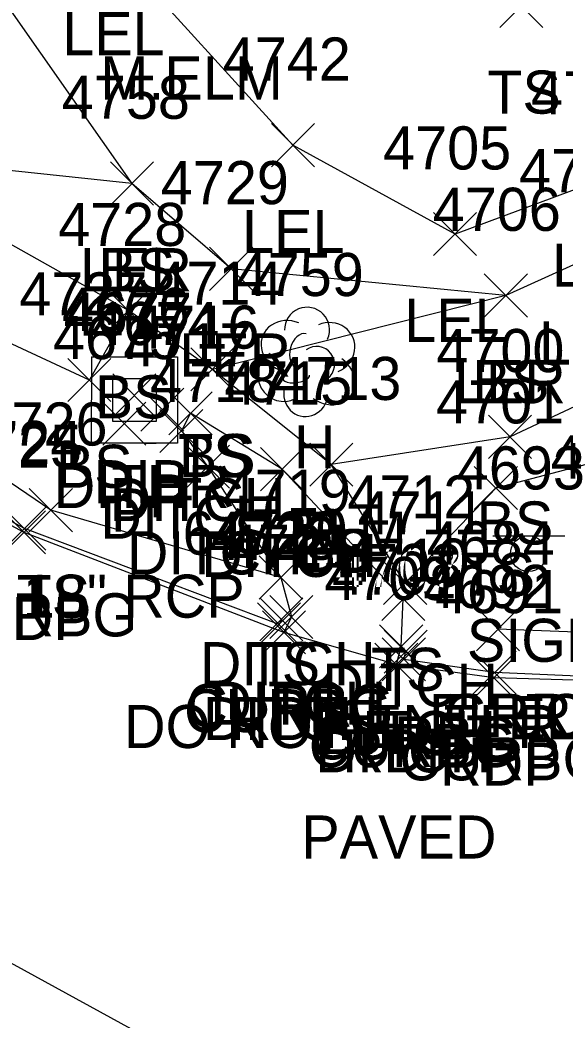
# Model space of a CAD drawing. Extents: x 1462089 to 1464015, y 730534 to 736144.
# Drawn here: x 1462610.16 to 1462635.49, y 731649.76 to 731696.22 of the extents above; entities that cross this region are included whole.
import ezdxf

# ---------------------------------------------------------------- set-up
doc = ezdxf.new("R2010")
doc.units = 0
for name, color, linetype in [('D_A', 7, 'Continuous'), ('D_C', 7, 'Continuous'), ('D_I', 7, 'Continuous'), ('D_TIC', 7, 'Continuous'), ('DD', 7, 'Continuous'), ('DS', 7, 'Continuous'), ('L_A', 7, 'Continuous'), ('L_C', 7, 'Continuous'), ('L_I', 7, 'Continuous'), ('L_TIC', 7, 'Continuous'), ('LARO', 7, 'Continuous'), ('LELB', 7, 'Continuous'), ('LTD', 7, 'Continuous'), ('P_A', 7, 'Continuous'), ('P_C', 7, 'Continuous'), ('P_I', 7, 'Continuous'), ('P_TIC', 7, 'Continuous'), ('PET', 7, 'Continuous'), ('PRC', 7, 'Continuous'), ('R_A', 7, 'Continuous'), ('R_I', 7, 'Continuous'), ('R_TIC', 7, 'Continuous'), ('RC', 7, 'Continuous'), ('RGR', 7, 'Continuous'), ('S_A', 7, 'Continuous'), ('S_C', 7, 'Continuous'), ('S_I', 7, 'Continuous'), ('SSGN', 7, 'Continuous'), ('U_C', 7, 'Continuous'), ('U_I', 7, 'Continuous')]:
    doc.layers.add(name, color=color, linetype=linetype)

msp = doc.modelspace()

# ---------------------------------------------------------------- linework, layer by layer
at = {"layer": 'D_TIC'}
for points in [[(1462614.476, 731677.79), (1462616.476, 731679.79)], [(1462616.476, 731677.79), (1462614.476, 731679.79)], [(1462615.783, 731677.129), (1462617.783, 731679.129)], [(1462617.783, 731677.129), (1462615.783, 731679.129)], [(1462617.086, 731676.963), (1462619.086, 731678.963)], [(1462619.086, 731676.963), (1462617.086, 731678.963)], [(1462614.006, 731676.477), (1462616.006, 731678.477)], [(1462616.006, 731676.477), (1462614.006, 731678.477)], [(1462616.664, 731676.142), (1462618.664, 731678.142)], [(1462618.664, 731676.142), (1462616.664, 731678.142)], [(1462617.891, 731674.486), (1462619.891, 731676.486)], [(1462619.891, 731674.486), (1462617.891, 731676.486)], [(1462621.345, 731674.369), (1462623.345, 731676.369)], [(1462623.345, 731674.369), (1462621.345, 731676.369)], [(1462621.282, 731669.344), (1462623.282, 731671.344)], [(1462623.282, 731669.344), (1462621.282, 731671.344)], [(1462626.972, 731668.345), (1462628.972, 731670.345)], [(1462628.972, 731668.345), (1462626.972, 731670.345)], [(1462621.776, 731667.51), (1462623.776, 731669.51)], [(1462623.776, 731667.51), (1462621.776, 731669.51)], [(1462621.43, 731666.797), (1462623.43, 731668.797)], [(1462623.43, 731666.797), (1462621.43, 731668.797)], [(1462626.874, 731666.146), (1462628.874, 731668.146)], [(1462628.874, 731666.146), (1462626.874, 731668.146)], [(1462626.652, 731665.299), (1462628.652, 731667.299)], [(1462628.652, 731665.299), (1462626.652, 731667.299)]]:
    msp.add_lwpolyline(points, dxfattribs=at)
at = {"layer": 'DD'}
msp.add_lwpolyline([(1462627.652, 731666.299), (1462627.874, 731667.146), (1462627.972, 731669.345), (1462622.345, 731675.369), (1462618.086, 731677.963), (1462617.664, 731677.142), (1462618.891, 731675.486), (1462622.282, 731670.344), (1462622.776, 731668.51), (1462622.43, 731667.797)], dxfattribs=at)
at = {"layer": 'DS'}
for p, q in [((1462613.484, 731680.584), (1462617.484, 731680.584)), ((1462613.484, 731676.584), (1462613.495, 731680.584)), ((1462617.484, 731680.584), (1462617.484, 731676.584)), ((1462614.484, 731679.584), (1462616.484, 731679.584)), ((1462614.484, 731677.584), (1462614.484, 731679.584)), ((1462616.484, 731679.584), (1462616.484, 731677.584)), ((1462615.487, 731678.594), (1462615.487, 731678.594)), ((1462616.484, 731677.584), (1462614.484, 731677.584)), ((1462617.484, 731676.584), (1462613.484, 731676.584)), ((1462615.984, 731676.584), (1462616.484, 731676.584))]:
    msp.add_line(p, q, dxfattribs=at)
at = {"layer": 'L_TIC'}
for points in [[(1462632.462, 731695.87), (1462634.462, 731697.87)], [(1462634.462, 731695.87), (1462632.462, 731697.87)], [(1462621.845, 731689.406), (1462623.845, 731691.406)], [(1462623.845, 731689.406), (1462621.845, 731691.406)], [(1462614.367, 731687.63), (1462616.367, 731689.63)], [(1462616.367, 731687.63), (1462614.367, 731689.63)], [(1462614.367, 731687.63), (1462616.367, 731689.63)], [(1462616.367, 731687.63), (1462614.367, 731689.63)], [(1462629.375, 731685.279), (1462631.375, 731687.279)], [(1462631.375, 731685.279), (1462629.375, 731687.279)], [(1462618.975, 731683.669), (1462620.975, 731685.669)], [(1462620.975, 731683.669), (1462618.975, 731685.669)], [(1462631.737, 731682.431), (1462633.737, 731684.431)], [(1462633.737, 731682.431), (1462631.737, 731684.431)], [(1462631.737, 731682.431), (1462633.737, 731684.431)], [(1462633.737, 731682.431), (1462631.737, 731684.431)], [(1462614.199, 731681.728), (1462616.199, 731683.728)], [(1462616.199, 731681.728), (1462614.199, 731683.728)], [(1462614.199, 731681.728), (1462616.199, 731683.728)], [(1462616.199, 731681.728), (1462614.199, 731683.728)], [(1462618.102, 731678.999), (1462620.102, 731680.999)], [(1462620.102, 731678.999), (1462618.102, 731680.999)], [(1462618.102, 731678.999), (1462620.102, 731680.999)], [(1462620.102, 731678.999), (1462618.102, 731680.999)], [(1462612.389, 731678.505), (1462614.389, 731680.505)], [(1462614.389, 731678.505), (1462612.389, 731680.505)], [(1462612.389, 731678.505), (1462614.389, 731680.505)], [(1462614.389, 731678.505), (1462612.389, 731680.505)], [(1462631.934, 731675.873), (1462633.934, 731677.873)], [(1462633.934, 731675.873), (1462631.934, 731677.873)], [(1462623.626, 731674.581), (1462625.626, 731676.581)], [(1462625.626, 731674.581), (1462623.626, 731676.581)], [(1462623.626, 731674.581), (1462625.626, 731676.581)], [(1462625.626, 731674.581), (1462623.626, 731676.581)], [(1462631.271, 731673.493), (1462633.271, 731675.493)], [(1462633.271, 731673.493), (1462631.271, 731675.493)], [(1462610.597, 731672.466), (1462612.597, 731674.466)], [(1462612.597, 731672.466), (1462610.597, 731674.466)], [(1462621.282, 731669.344), (1462623.282, 731671.344)], [(1462623.282, 731669.344), (1462621.282, 731671.344)], [(1462627.06, 731669.082), (1462629.06, 731671.082)], [(1462629.06, 731669.082), (1462627.06, 731671.082)]]:
    msp.add_lwpolyline(points, dxfattribs=at)
at = {"layer": 'LARO'}
for points in [[(1462647.164, 731709.65), (1462647.828, 731704.602), (1462641.817, 731688.849), (1462636.694, 731685.226), (1462632.737, 731683.431), (1462619.975, 731684.669), (1462615.367, 731688.63), (1462602.217, 731690.019), (1462569.373, 731706.836), (1462554.971, 731718.48), (1462540.83, 731726.545), (1462531.677, 731726.05), (1462525.529, 731734.772), (1462526.344, 731741.433), (1462541.704, 731735.439), (1462549.869, 731733.783), (1462561.682, 731725.692)], [(1462647.164, 731709.65), (1462637.239, 731688.837), (1462630.375, 731686.279), (1462622.845, 731690.406), (1462614.49, 731699.581), (1462604.753, 731708.058), (1462594.442, 731716.113), (1462588.923, 731713.15), (1462561.682, 731725.692)]]:
    msp.add_lwpolyline(points, dxfattribs=at)
at = {"layer": 'LELB'}
for points in [[(1462613.389, 731679.505), (1462598.398, 731686.466), (1462567.895, 731701.604), (1462529.842, 731722.48), (1462491.48, 731745.682), (1462449.545, 731771.505), (1462417.875, 731788.806), (1462379.799, 731809.964), (1462344.574, 731829.112), (1462328.673, 731833.317), (1462305.701, 731845.218), (1462269.244, 731870.049), (1462218.826, 731891.548)], [(1462622.282, 731670.344), (1462611.597, 731673.466), (1462596.946, 731683.413), (1462565.157, 731698.96), (1462527.268, 731718.561), (1462487.495, 731740.341), (1462442.582, 731766.007), (1462413.525, 731781.645), (1462376.484, 731802.594), (1462341.982, 731823.057), (1462326.973, 731829.387), (1462303.274, 731841.823), (1462263.65, 731864.108), (1462214.584, 731889.972)], [(1462604.753, 731708.058), (1462605.474, 731702.703), (1462615.367, 731688.63)], [(1462647.036, 731694.907), (1462648.864, 731694.39), (1462641.221, 731680.749), (1462632.934, 731676.873), (1462624.626, 731675.581)], [(1462648.864, 731694.39), (1462643.91, 731677.541), (1462632.271, 731674.493), (1462628.06, 731670.082), (1462624.626, 731675.581), (1462619.102, 731679.999)], [(1462632.737, 731683.431), (1462619.102, 731679.999), (1462615.199, 731682.728), (1462602.217, 731690.019)], [(1462613.389, 731679.505), (1462615.199, 731682.728)]]:
    msp.add_lwpolyline(points, dxfattribs=at)
at = {"layer": 'LTD'}
msp.add_line((1462623.453, 731680.404), (1462623.453, 731680.404), dxfattribs=at)
msp.add_line((1462623.453, 731680.404), (1462623.453, 731680.404), dxfattribs=at)
msp.add_arc((1462623.5, 731681.838), 1.047, 335.5272, 180.9563, dxfattribs=at)
for centre, major_axis, ratio, start_param, end_param in [((1462622.661, 731681.071), (1.21, -0.512), 0.895232, 1.570796, 4.712389), ((1462624.495, 731680.988), (-1.141, -0.483), 0.949671, 1.570796, 4.712389), ((1462623.245, 731680.862), (-0.208, -0.792), 0.645439, 3.141593, 6.283185), ((1462623.953, 731680.238), (-0.5, 0.667), 0.989748, 3.141593, 6.283185), ((1462622.37, 731679.696), (0.584, -1.042), 0.959034, 3.141593, 6.283185), ((1462624.453, 731679.571), (-1.09, 0.792), 0.841452, 1.570796, 4.712389), ((1462622.995, 731679.654), (-0.625, -0.083), 0.423636, 0, 3.141593), ((1462623.453, 731678.904), (0.265, 1.061), 0.942809, 1.570796, 4.712389)]:
    msp.add_ellipse(centre, major_axis=major_axis, ratio=ratio, start_param=start_param, end_param=end_param, dxfattribs=at)
at = {"layer": 'P_TIC'}
for points in [[(1462609.356, 731671.438), (1462611.356, 731673.438)], [(1462611.356, 731671.438), (1462609.356, 731673.438)], [(1462621.43, 731666.797), (1462623.43, 731668.797)], [(1462623.43, 731666.797), (1462621.43, 731668.797)], [(1462626.652, 731665.299), (1462628.652, 731667.299)], [(1462628.652, 731665.299), (1462626.652, 731667.299)], [(1462631.189, 731664.686), (1462633.189, 731666.686)], [(1462633.189, 731664.686), (1462631.189, 731666.686)]]:
    msp.add_lwpolyline(points, dxfattribs=at)
at = {"layer": 'PET'}
msp.add_lwpolyline([(1462649.924, 731672.978), (1462648.622, 731670.018), (1462644.733, 731666.506), (1462640.658, 731665.438), (1462632.189, 731665.686), (1462627.652, 731666.299), (1462622.43, 731667.797), (1462610.356, 731672.438), (1462596.858, 731679.698), (1462592.966, 731681.826), (1462560.829, 731698.765), (1462526.137, 731716.423), (1462486.234, 731738.583), (1462441.378, 731763.202), (1462411.696, 731779.205), (1462374.605, 731799.478), (1462337.978, 731819.635), (1462300.361, 731839.362), (1462261.238, 731860.693), (1462212.493, 731887.257)], dxfattribs=at)
at = {"layer": 'PRC'}
msp.add_lwpolyline([(1462639.27, 731636.282), (1462599.113, 731658.268), (1462566.099, 731677.208), (1462552.1, 731684.602), (1462518.562, 731703.479), (1462478.101, 731726.956), (1462435.457, 731751.62), (1462405.08, 731768.891), (1462368.877, 731789.488), (1462331.312, 731809.521), (1462292.586, 731830.435), (1462255.308, 731850.413), (1462206.41, 731876.974)], dxfattribs=at)
at = {"layer": 'R_TIC'}
for points in [[(1462609.368, 731671.609), (1462611.368, 731673.609)], [(1462611.368, 731671.609), (1462609.368, 731673.609)], [(1462621.308, 731667.4), (1462623.308, 731669.4)], [(1462623.308, 731667.4), (1462621.308, 731669.4)], [(1462621.203, 731667.162), (1462623.203, 731669.162)], [(1462623.203, 731667.162), (1462621.203, 731669.162)], [(1462631.366, 731666.945), (1462633.366, 731668.945)], [(1462633.366, 731666.945), (1462631.366, 731668.945)], [(1462626.998, 731665.541), (1462628.998, 731667.541)], [(1462628.998, 731665.541), (1462626.998, 731667.541)], [(1462627.085, 731665.901), (1462629.085, 731667.901)], [(1462629.085, 731665.901), (1462627.085, 731667.901)], [(1462631.21, 731664.928), (1462633.21, 731666.928)], [(1462633.21, 731664.928), (1462631.21, 731666.928)]]:
    msp.add_lwpolyline(points, dxfattribs=at)
at = {"layer": 'RC'}
for points in [[(1462670.575, 731742.725), (1462668.903, 731737.314), (1462662.819, 731716.725), (1462649.813, 731673.064), (1462648.523, 731670.077), (1462644.768, 731666.572), (1462640.642, 731665.566), (1462632.21, 731665.928), (1462627.998, 731666.541), (1462628.085, 731666.901)], [(1462622.308, 731668.4), (1462622.203, 731668.162), (1462610.368, 731672.609), (1462596.996, 731679.808), (1462592.966, 731681.826)]]:
    msp.add_lwpolyline(points, dxfattribs=at)
at = {"layer": 'RGR'}
msp.add_lwpolyline([(1462668.244, 731737.404), (1462662.267, 731716.903), (1462648.999, 731672.928), (1462646.151, 731669.371), (1462642.493, 731667.557), (1462632.366, 731667.945)], dxfattribs=at)
at = {"layer": 'SSGN'}
for p, q in [((1462632.14, 731672.281), (1462635.473, 731672.281)), ((1462633.787, 731671.448), (1462633.787, 731671.448))]:
    msp.add_line(p, q, dxfattribs=at)
msp.add_circle((1462633.787, 731671.448), 0.833, dxfattribs=at)

# ---------------------------------------------------------------- texts
at = {"layer": 'D_A'}
for s, p in [('DITHR', (1462611.732, 731673.562)), ('DIB', (1462613.579, 731673.79)), ('DITCH', (1462614.322, 731672.963)), ('P', (1462616.161, 731673.129)), ('P', (1462614.384, 731672.477)), ('DITCH', (1462613.9, 731672.142)), ('DITCH', (1462615.127, 731670.486)), ('DITCH', (1462618.581, 731670.369)), ('DITCH', (1462618.518, 731665.344)), ('DITCH', (1462624.209, 731664.345)), ('DITCH', (1462619.012, 731663.51)), ('DITCH', (1462618.667, 731662.797)), ('DITCH', (1462624.11, 731662.146)), ('DITCH', (1462623.888, 731661.299))]:
    msp.add_text(s, height=2, dxfattribs=at).set_placement(p)
at = {"layer": 'D_C'}
msp.add_text('18" RCP', height=2, dxfattribs=at).set_placement((1462610.29, 731668.477))
at = {"layer": 'D_I'}
for s, p in [('4676', (1462612.114, 731681.79)), ('4677', (1462612.196, 731681.562)), ('4674', (1462613.476, 731681.129)), ('4716', (1462615.338, 731680.963)), ('4675', (1462611.699, 731680.477)), ('4717', (1462614.971, 731680.142)), ('4718', (1462616.198, 731678.486)), ('4715', (1462619.652, 731678.369)), ('4719', (1462619.582, 731673.344)), ('4711', (1462625.847, 731672.345)), ('4720', (1462619.429, 731671.51)), ('4721', (1462619.737, 731670.797)), ('4710', (1462625.095, 731670.146)), ('4709', (1462624.306, 731669.299))]:
    msp.add_text(s, height=2, dxfattribs=at).set_placement(p)
at = {"layer": 'L_A'}
for s, p in [('LEL', (1462612.128, 731694.581)), ('TS', (1462631.872, 731691.87)), ('LEL', (1462620.483, 731685.406)), ('LER', (1462612.95, 731683.63)), ('BS', (1462613.808, 731683.63)), ('LEL', (1462634.877, 731683.837)), ('LEL', (1462628.013, 731681.279)), ('LER', (1462634.276, 731680.226)), ('LER', (1462617.558, 731679.669)), ('BS', (1462631.178, 731678.431)), ('LER', (1462630.319, 731678.431)), ('BS', (1462613.64, 731677.728)), ('BS', (1462613.64, 731677.728)), ('H', (1462622.886, 731675.404)), ('TS', (1462617.512, 731674.999)), ('BS', (1462617.543, 731674.999)), ('BS', (1462611.83, 731674.505)), ('BS', (1462611.83, 731674.505)), ('BS', (1462631.375, 731671.873)), ('TS', (1462623.035, 731670.581)), ('BS', (1462623.067, 731670.581)), ('TS', (1462630.68, 731669.493)), ('TS', (1462610.007, 731668.466)), ('TS', (1462620.692, 731665.344)), ('TS', (1462626.47, 731665.082))]:
    msp.add_text(s, height=2, dxfattribs=at).set_placement(p)
at = {"layer": 'L_C'}
for s, p in [('M.ELM', (1462613.902, 731692.524)), ('6-S.ELM', (1462617.721, 731671.404))]:
    msp.add_text(s, height=2, dxfattribs=at).set_placement(p)
at = {"layer": 'L_I'}
for s, p in [('4742', (1462619.586, 731693.406)), ('4758', (1462612.107, 731691.63)), ('4758', (1462612.107, 731691.63)), ('4704', (1462633.901, 731691.837)), ('4705', (1462627.036, 731689.279)), ('4703', (1462633.355, 731688.226)), ('4729', (1462616.707, 731687.669)), ('4706', (1462629.343, 731686.431)), ('4706', (1462629.343, 731686.431)), ('4728', (1462611.939, 731685.728)), ('4728', (1462611.939, 731685.728)), ('4759', (1462620.186, 731683.404)), ('4714', (1462616.409, 731682.999)), ('4714', (1462616.409, 731682.999)), ('4727', (1462610.129, 731682.505)), ('4727', (1462610.129, 731682.505)), ('4700', (1462629.509, 731679.873)), ('4713', (1462621.933, 731678.581)), ('4713', (1462621.933, 731678.581)), ('4701', (1462629.499, 731677.493)), ('4726', (1462608.282, 731676.466)), ('4719', (1462619.582, 731673.344)), ('4712', (1462625.368, 731673.082))]:
    msp.add_text(s, height=2, dxfattribs=at).set_placement(p)
at = {"layer": 'P_A'}
for p in [(1462607.844, 731667.438), (1462619.918, 731662.797), (1462625.14, 731661.299), (1462629.677, 731660.686)]:
    msp.add_text('RDP', height=2, dxfattribs=at).set_placement(p)
at = {"layer": 'P_C'}
msp.add_text('PAVED', height=2, dxfattribs=at).set_placement((1462623.235, 731657.299))
at = {"layer": 'P_I'}
for s, p in [('4725', (1462607.096, 731675.438)), ('4721', (1462619.737, 731670.797)), ('4709', (1462624.306, 731669.299)), ('4691', (1462629.449, 731668.686))]:
    msp.add_text(s, height=2, dxfattribs=at).set_placement(p)
at = {"layer": 'R_A'}
for s, p in [('CURBG', (1462605.951, 731667.609)), ('CURBG', (1462617.786, 731663.162)), ('CURBG', (1462617.89, 731663.4)), ('GRR', (1462629.854, 731662.945)), ('CURBG', (1462623.668, 731661.901)), ('CURBG', (1462623.581, 731661.541)), ('CURBG', (1462627.792, 731660.928))]:
    msp.add_text(s, height=2, dxfattribs=at).set_placement(p)
at = {"layer": 'R_I'}
for s, p in [('4724', (1462607.108, 731675.609)), ('4723', (1462618.944, 731671.162)), ('4722', (1462619.048, 731671.4)), ('4684', (1462629.059, 731670.945)), ('4708', (1462624.747, 731669.901)), ('4707', (1462624.66, 731669.541)), ('4692', (1462628.903, 731668.928))]:
    msp.add_text(s, height=2, dxfattribs=at).set_placement(p)
at = {"layer": 'S_A'}
msp.add_text('SIGN', height=2, dxfattribs=at).set_placement((1462630.925, 731666.428))
at = {"layer": 'S_C'}
msp.add_text('DO NOT ENTER ONE WAY', height=2, dxfattribs=at).set_placement((1462614.996, 731662.428))
at = {"layer": 'S_I'}
msp.add_text('4693', height=2, dxfattribs=at).set_placement((1462630.46, 731674.428))
at = {"layer": 'U_C'}
for p in [(1462629.165, 731662.937), (1462632.816, 731662.836)]:
    msp.add_text('EL JCT BOX', height=2, dxfattribs=at).set_placement(p)
at = {"layer": 'U_I'}
msp.add_text('4694', height=2, dxfattribs=at).set_placement((1462634.819, 731674.937))

doc.saveas('drawing.dxf')
